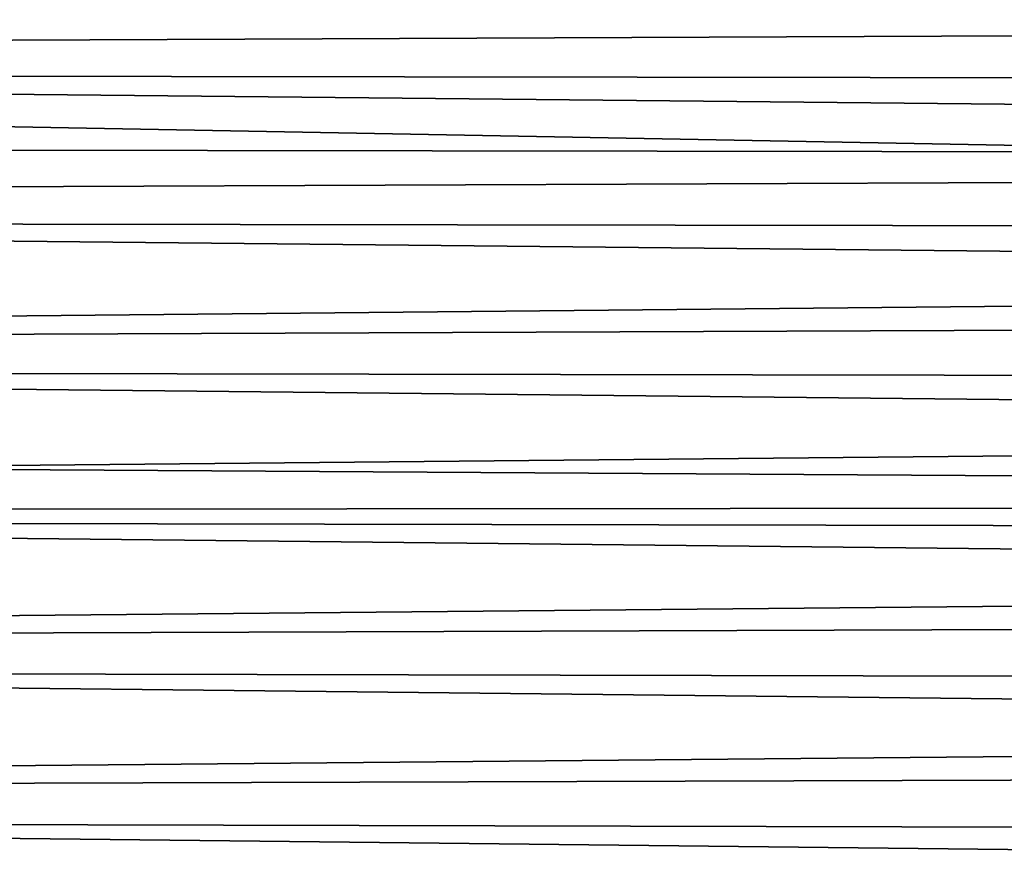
# Model space of a CAD drawing. Header units: metres. Extents: x -29 to 117, y -464 to 29.
# Tile 352 of 362: x 101.97 to 109.66, y -0.56 to 6.12. Entities that reach past the tile are written whole.
import ezdxf

# ---------------------------------------------------------------- set-up
doc = ezdxf.new("R2010")
doc.units = ezdxf.units.M
doc.layers.add('solid_24_501_056_XXX', color=7, linetype='CONTINUOUS')

msp = doc.modelspace()

# ---------------------------------------------------------------- linework, layer by layer
at = {"layer": 'solid_24_501_056_XXX'}
for points in [[(72.296364, 5.829614, 24.362448), (72.409271, 6.957699, 24.624756), (112.1091, 6.56838, 24.528711), (112.188744, 6.001992, 24.399384)], [(114.063408, 5.659644, 79.680367), (114.15741, 6.234229, 79.556564), (63.256695, 6.304667, 79.54052), (63.156845, 5.732134, 79.665436)], [(72.296364, 5.829614, 24.362448), (112.188744, 6.001992, 24.399384), (112.27095, 5.431953, 24.281513)], [(72.174301, 4.690711, 24.146427), (72.296364, 5.829614, 24.362448), (112.321541, 5.087724, 24.21624), (112.355553, 4.858567, 24.175232)], [(72.296364, 5.829614, 24.362448), (112.27095, 5.431953, 24.281513), (112.321541, 5.087724, 24.21624)], [(113.968628, 5.082222, 79.792259), (114.063408, 5.659644, 79.680367), (63.156845, 5.732134, 79.665436), (63.058674, 5.157462, 79.778389)], [(113.872574, 4.501987, 79.892212), (113.968628, 5.082222, 79.792259), (63.058674, 5.157462, 79.778389), (62.962143, 4.580895, 79.879349)], [(72.174301, 4.690711, 24.146427), (112.355553, 4.858567, 24.175232), (112.442108, 4.282208, 24.080669)], [(72.043282, 3.542773, 23.977171), (72.174301, 4.690711, 24.146427), (112.442108, 4.282208, 24.080669), (112.530251, 3.703226, 23.997938)], [(113.775566, 3.919339, 79.980103), (113.872574, 4.501987, 79.892212), (62.962143, 4.580895, 79.879349), (62.774452, 3.4231, 80.045204)], [(113.711121, 3.407968, 80.046906), (113.775566, 3.919339, 79.980103), (62.774452, 3.4231, 80.045204), (113.678139, 3.334777, 80.055855)], [(72.043282, 3.542773, 23.977171), (112.530251, 3.703226, 23.997938), (112.62043, 3.121683, 23.927103)], [(72.043282, 3.542773, 23.977171), (112.62043, 3.121683, 23.927103), (112.712395, 2.537945, 23.868265), (71.953232, 2.791144, 23.892282)], [(113.580643, 2.748724, 80.119392), (113.678139, 3.334777, 80.055855), (62.774452, 3.4231, 80.045204), (62.594093, 2.260772, 80.162888)], [(71.953232, 2.791144, 23.892282), (112.712395, 2.537945, 23.868265), (112.805641, 1.952484, 23.821518), (71.903473, 2.387612, 23.855091)], [(113.506836, 2.306433, 80.15918), (113.580643, 2.748724, 80.119392), (62.594093, 2.260772, 80.162888)], [(71.755089, 1.227126, 23.780548), (71.903473, 2.387612, 23.855091), (112.805641, 1.952484, 23.821518), (112.899765, 1.365724, 23.786932)], [(113.482567, 2.161172, 80.170715), (113.506836, 2.306433, 80.15918), (62.594093, 2.260772, 80.162888)], [(113.384262, 1.572566, 80.20977), (113.482567, 2.161172, 80.170715), (62.594093, 2.260772, 80.162888), (62.421329, 1.095912, 80.232361)], [(113.286293, 0.983448, 80.236511), (113.384262, 1.572566, 80.20977), (62.421329, 1.095912, 80.232361)], [(71.755089, 1.227126, 23.780548), (112.899765, 1.365724, 23.786932), (112.99527, 0.777679, 23.76454)], [(71.598328, 0.06319, 23.753824), (71.755089, 1.227126, 23.780548), (112.99527, 0.777679, 23.76454), (113.091873, 0.188755, 23.754398)], [(113.189011, 0.394253, 80.250954), (113.286293, 0.983448, 80.236511), (62.421329, 1.095912, 80.232361), (62.256451, -0.069478, 80.25367)], [(113.091873, -0.195029, 80.253098), (113.189011, 0.394253, 80.250954), (62.256451, -0.069478, 80.25367)], [(71.598328, 0.06319, 23.753824), (113.091873, 0.188755, 23.754398), (113.189003, -0.400527, 23.756542)], [(71.433449, -1.1022, 23.775135), (71.598328, 0.06319, 23.753824), (113.189003, -0.400527, 23.756542), (113.286293, -0.989722, 23.770979)], [(112.995277, -0.783954, 80.242958), (113.091873, -0.195029, 80.253098), (62.256451, -0.069478, 80.25367), (62.099686, -1.233415, 80.226944)]]:
    msp.add_3dface(points, dxfattribs=at)

doc.saveas('drawing.dxf')
